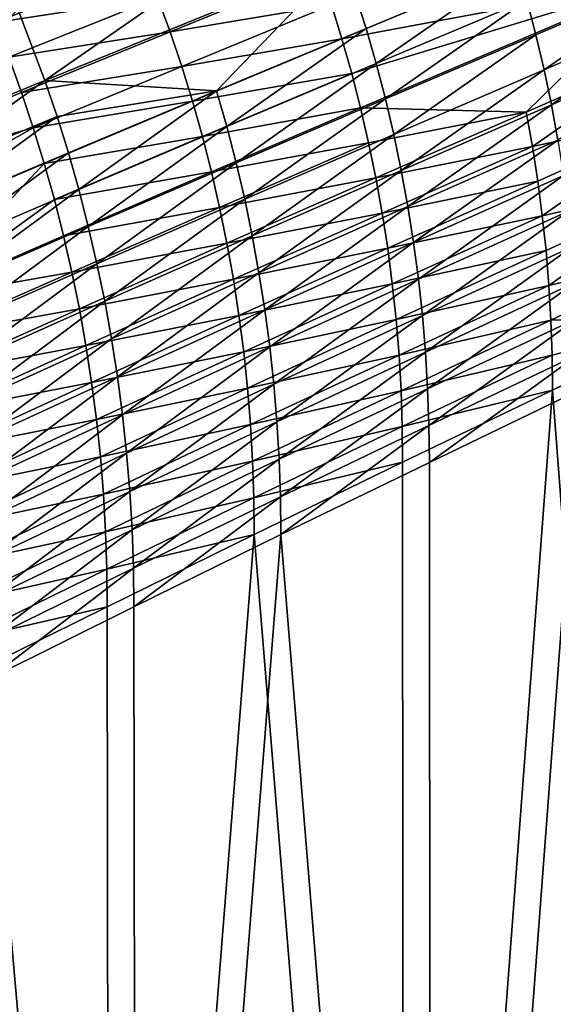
# Model space of a CAD drawing. Header units: metres. Extents: x -901 to 901, y -486 to 401.
# Tile 326 of 370: x 770 to 822, y 134 to 230. Entities that reach past the tile are written whole.
import ezdxf

# ---------------------------------------------------------------- set-up
doc = ezdxf.new("R2010")
doc.units = ezdxf.units.M

msp = doc.modelspace()

# ---------------------------------------------------------------- linework, layer by layer
at = {"layer": 'top0'}
for points in [[(770.099609, 230.691208, -139.337753), (799.373779, 242.255722, -86.291229), (772.735291, 223.744553, -139.29657)], [(772.735291, 223.744553, -139.29657), (799.373779, 242.255722, -86.291229), (801.916199, 235.599777, -86.265938)], [(801.770874, 227.7854, -84.665627), (831.28717, 240.118668, -31.937), (800.736694, 231.119965, -84.673477)], [(833.072754, 233.645325, -31.946529), (831.28717, 240.118668, -31.937), (801.770874, 227.7854, -84.665627)], [(764.961182, 236.081238, -137.806671), (767.872253, 229.391296, -137.758804), (782.445557, 235.16539, -111.196907)], [(772.735291, 223.744553, -139.29657), (801.916199, 235.599777, -86.265938), (789.518555, 222.735565, -112.718086)], [(801.916199, 235.599777, -86.265938), (804.131287, 228.820435, -86.243469), (789.518555, 222.735565, -112.718086)], [(801.916199, 235.599777, -86.265938), (818.869507, 234.921814, -59.835266), (804.131287, 228.820435, -86.243469)], [(782.445557, 235.16539, -111.196907), (767.872253, 229.391296, -137.758804), (783.749084, 231.842499, -111.179688)], [(818.869507, 234.921814, -59.835266), (805.114441, 225.38942, -86.233383), (804.131287, 228.820435, -86.243469)], [(805.114441, 225.38942, -86.233383), (818.869507, 234.921814, -59.835266), (819.836975, 231.56395, -59.829773)], [(784.969177, 228.489151, -111.164238), (799.6203, 234.42894, -84.682884), (783.749084, 231.842499, -111.179688)], [(800.736694, 231.119965, -84.673477), (799.6203, 234.42894, -84.682884), (784.969177, 228.489151, -111.164238)], [(802.722595, 224.42717, -84.65934), (833.072754, 233.645325, -31.946529), (801.770874, 227.7854, -84.665627)], [(833.072754, 233.645325, -31.946529), (802.722595, 224.42717, -84.65934), (803.591675, 221.04715, -84.654648)], [(819.766602, 220.628525, -58.265179), (833.072754, 233.645325, -31.946529), (803.591675, 221.04715, -84.654648)], [(834.535034, 227.113144, -31.961788), (833.072754, 233.645325, -31.946529), (819.766602, 220.628525, -58.265179)], [(820.722229, 228.182373, -59.824711), (819.836975, 231.56395, -59.829773), (835.532043, 234.529343, -33.50359)], [(820.722229, 228.182373, -59.824711), (835.532043, 234.529343, -33.50359), (821.524658, 224.779053, -59.820103)], [(835.532043, 234.529343, -33.50359), (836.321472, 231.207458, -33.506363), (821.524658, 224.779053, -59.820103)], [(767.872253, 229.391296, -137.758804), (769.200928, 225.995132, -137.737762), (783.749084, 231.842499, -111.179688)], [(783.749084, 231.842499, -111.179688), (769.200928, 225.995132, -137.737762), (784.969177, 228.489151, -111.164238)], [(786.105652, 225.107239, -111.150581), (800.736694, 231.119965, -84.673477), (784.969177, 228.489151, -111.164238)], [(801.770874, 227.7854, -84.665627), (800.736694, 231.119965, -84.673477), (786.105652, 225.107239, -111.150581)], [(806.013916, 221.933502, -86.224091), (805.114441, 225.38942, -86.233383), (819.836975, 231.56395, -59.829773)], [(806.013916, 221.933502, -86.224091), (819.836975, 231.56395, -59.829773), (820.722229, 228.182373, -59.824711)], [(821.524658, 224.779053, -59.820103), (836.321472, 231.207458, -33.506363), (822.243896, 221.356018, -59.81596)], [(836.321472, 231.207458, -33.506363), (837.029053, 227.867264, -33.509735), (822.243896, 221.356018, -59.81596)], [(758.326721, 217.844635, -165.914139), (770.099609, 230.691208, -139.337753), (772.735291, 223.744553, -139.29657)], [(789.518555, 222.735565, -112.718086), (804.131287, 228.820435, -86.243469), (790.518677, 219.229263, -112.704483)], [(804.131287, 228.820435, -86.243469), (805.114441, 225.38942, -86.233383), (790.518677, 219.229263, -112.704483)], [(769.200928, 225.995132, -137.737762), (770.444397, 222.56752, -137.718704), (784.969177, 228.489151, -111.164238)], [(784.969177, 228.489151, -111.164238), (770.444397, 222.56752, -137.718704), (786.105652, 225.107239, -111.150581)], [(806.829224, 218.454697, -86.215637), (806.013916, 221.933502, -86.224091), (820.722229, 228.182373, -59.824711)], [(820.722229, 228.182373, -59.824711), (821.524658, 224.779053, -59.820103), (806.829224, 218.454697, -86.215637)], [(822.243896, 221.356018, -59.81596), (837.029053, 227.867264, -33.509735), (822.879456, 217.915268, -59.812305)], [(787.158264, 221.69873, -111.138756), (801.770874, 227.7854, -84.665627), (786.105652, 225.107239, -111.150581)], [(802.722595, 224.42717, -84.65934), (801.770874, 227.7854, -84.665627), (787.158264, 221.69873, -111.138756)], [(820.376953, 217.271744, -58.268131), (834.535034, 227.113144, -31.961788), (819.766602, 220.628525, -58.265179)], [(835.667725, 220.543488, -31.982882), (834.535034, 227.113144, -31.961788), (820.376953, 217.271744, -58.268131)], [(769.200928, 225.995132, -137.737762), (741.768799, 210.774963, -191.039703), (770.444397, 222.56752, -137.718704)], [(770.444397, 222.56752, -137.718704), (771.6026, 219.110428, -137.701675), (786.105652, 225.107239, -111.150581)], [(786.105652, 225.107239, -111.150581), (771.6026, 219.110428, -137.701675), (787.158264, 221.69873, -111.138756)], [(805.114441, 225.38942, -86.233383), (791.433594, 215.697006, -112.691978), (790.518677, 219.229263, -112.704483)], [(791.433594, 215.697006, -112.691978), (805.114441, 225.38942, -86.233383), (806.013916, 221.933502, -86.224091)], [(788.126892, 218.265549, -111.128807), (802.722595, 224.42717, -84.65934), (787.158264, 221.69873, -111.138756)], [(803.591675, 221.04715, -84.654648), (802.722595, 224.42717, -84.65934), (788.126892, 218.265549, -111.128807)], [(806.829224, 218.454697, -86.215637), (821.524658, 224.779053, -59.820103), (807.559875, 214.955017, -86.208054)], [(807.559875, 214.955017, -86.208054), (821.524658, 224.779053, -59.820103), (822.243896, 221.356018, -59.81596)], [(772.735291, 223.744553, -139.29657), (759.540771, 214.243256, -165.892685), (758.326721, 217.844635, -165.914139)], [(773.925903, 220.220749, -139.277756), (759.540771, 214.243256, -165.892685), (772.735291, 223.744553, -139.29657)], [(789.518555, 222.735565, -112.718086), (773.925903, 220.220749, -139.277756), (772.735291, 223.744553, -139.29657)], [(741.768799, 210.774963, -191.039703), (771.6026, 219.110428, -137.701675), (770.444397, 222.56752, -137.718704)], [(775.030762, 216.666016, -139.260193), (773.925903, 220.220749, -139.277756), (789.518555, 222.735565, -112.718086)], [(776.049255, 213.082367, -139.243942), (775.030762, 216.666016, -139.260193), (789.518555, 222.735565, -112.718086)], [(789.518555, 222.735565, -112.718086), (790.518677, 219.229263, -112.704483), (776.049255, 213.082367, -139.243942)], [(771.6026, 219.110428, -137.701675), (772.675232, 215.625793, -137.686722), (787.158264, 221.69873, -111.138756)], [(787.158264, 221.69873, -111.138756), (772.675232, 215.625793, -137.686722), (788.126892, 218.265549, -111.128807)], [(792.262756, 212.140854, -112.680626), (791.433594, 215.697006, -112.691978), (806.013916, 221.933502, -86.224091)], [(792.262756, 212.140854, -112.680626), (806.013916, 221.933502, -86.224091), (806.829224, 218.454697, -86.215637)], [(807.559875, 214.955017, -86.208054), (822.243896, 221.356018, -59.81596), (808.205383, 211.436508, -86.20137)], [(822.243896, 221.356018, -59.81596), (822.879456, 217.915268, -59.812305), (808.205383, 211.436508, -86.20137)], [(759.540771, 214.243256, -165.892685), (773.925903, 220.220749, -139.277756), (760.667297, 210.610046, -165.872681)], [(773.925903, 220.220749, -139.277756), (775.030762, 216.666016, -139.260193), (760.667297, 210.610046, -165.872681)], [(789.011353, 214.809601, -111.12075), (803.591675, 221.04715, -84.654648), (788.126892, 218.265549, -111.128807)], [(804.377991, 217.647247, -84.651581), (803.591675, 221.04715, -84.654648), (789.011353, 214.809601, -111.12075)], [(819.766602, 220.628525, -58.265179), (803.591675, 221.04715, -84.654648), (804.377991, 217.647247, -84.651581)], [(805.08136, 214.22937, -84.650146), (819.766602, 220.628525, -58.265179), (804.377991, 217.647247, -84.651581)], [(820.376953, 217.271744, -58.268131), (819.766602, 220.628525, -58.265179), (805.08136, 214.22937, -84.650146)], [(820.905396, 213.901718, -58.272404), (835.667725, 220.543488, -31.982882), (820.376953, 217.271744, -58.268131)], [(835.667725, 220.543488, -31.982882), (820.905396, 213.901718, -58.272404), (821.351624, 210.520218, -58.278027)], [(836.469299, 213.950562, -32.009983), (835.667725, 220.543488, -31.982882), (821.351624, 210.520218, -58.278027)], [(790.518677, 219.229263, -112.704483), (776.980896, 209.471848, -139.229019), (776.049255, 213.082367, -139.243942)], [(790.518677, 219.229263, -112.704483), (791.433594, 215.697006, -112.691978), (776.980896, 209.471848, -139.229019)], [(741.768799, 210.774963, -191.039703), (744.092896, 203.517609, -191.000778), (771.6026, 219.110428, -137.701675)], [(744.092896, 203.517609, -191.000778), (772.675232, 215.625793, -137.686722), (771.6026, 219.110428, -137.701675)], [(772.675232, 215.625793, -137.686722), (773.662231, 212.115616, -137.673874), (788.126892, 218.265549, -111.128807)], [(788.126892, 218.265549, -111.128807), (773.662231, 212.115616, -137.673874), (789.011353, 214.809601, -111.12075)], [(793.005737, 208.562836, -112.670464), (792.262756, 212.140854, -112.680626), (806.829224, 218.454697, -86.215637)], [(793.005737, 208.562836, -112.670464), (806.829224, 218.454697, -86.215637), (807.559875, 214.955017, -86.208054)], [(789.811523, 211.332855, -111.114632), (804.377991, 217.647247, -84.651581), (789.011353, 214.809601, -111.12075)], [(805.08136, 214.22937, -84.650146), (804.377991, 217.647247, -84.651581), (789.811523, 211.332855, -111.114632)], [(805.701538, 210.79538, -84.650391), (820.376953, 217.271744, -58.268131), (805.08136, 214.22937, -84.650146)], [(820.905396, 213.901718, -58.272404), (820.376953, 217.271744, -58.268131), (805.701538, 210.79538, -84.650391)], [(808.205383, 211.436508, -86.20137), (822.879456, 217.915268, -59.812305), (808.765503, 207.901215, -86.19561)], [(822.879456, 217.915268, -59.812305), (823.430969, 214.458847, -59.809155), (808.765503, 207.901215, -86.19561)], [(760.667297, 210.610046, -165.872681), (775.030762, 216.666016, -139.260193), (761.705688, 206.947098, -165.854172)], [(761.705688, 206.947098, -165.854172), (775.030762, 216.666016, -139.260193), (776.049255, 213.082367, -139.243942)], [(760.248962, 202.363251, -164.28212), (772.675232, 215.625793, -137.686722), (744.092896, 203.517609, -191.000778)], [(773.662231, 212.115616, -137.673874), (772.675232, 215.625793, -137.686722), (760.248962, 202.363251, -164.28212)], [(791.433594, 215.697006, -112.691978), (777.825134, 205.836563, -139.215515), (776.980896, 209.471848, -139.229019)], [(777.825134, 205.836563, -139.215515), (791.433594, 215.697006, -112.691978), (792.262756, 212.140854, -112.680626)], [(773.662231, 212.115616, -137.673874), (774.563416, 208.581863, -137.663177), (789.011353, 214.809601, -111.12075)], [(789.011353, 214.809601, -111.12075), (774.563416, 208.581863, -137.663177), (789.811523, 211.332855, -111.114632)], [(793.005737, 208.562836, -112.670464), (807.559875, 214.955017, -86.208054), (793.66217, 204.965027, -112.661537)], [(807.559875, 214.955017, -86.208054), (808.205383, 211.436508, -86.20137), (793.66217, 204.965027, -112.661537)], [(808.765503, 207.901215, -86.19561), (823.430969, 214.458847, -59.809155), (809.239868, 204.351196, -86.190819)], [(823.430969, 214.458847, -59.809155), (823.898071, 210.9888, -59.806522), (809.239868, 204.351196, -86.190819)], [(790.527161, 207.837204, -111.110481), (805.08136, 214.22937, -84.650146), (789.811523, 211.332855, -111.114632)], [(805.701538, 210.79538, -84.650391), (805.08136, 214.22937, -84.650146), (790.527161, 207.837204, -111.110481)], [(806.238403, 207.346954, -84.652344), (820.905396, 213.901718, -58.272404), (805.701538, 210.79538, -84.650391)], [(821.351624, 210.520218, -58.278027), (820.905396, 213.901718, -58.272404), (806.238403, 207.346954, -84.652344)], [(836.469299, 213.950562, -32.009983), (821.351624, 210.520218, -58.278027), (821.715637, 207.129059, -58.28503)], [(821.997131, 203.730118, -58.293438), (836.469299, 213.950562, -32.009983), (821.715637, 207.129059, -58.28503)], [(836.942139, 207.342529, -32.04332), (836.469299, 213.950562, -32.009983), (821.997131, 203.730118, -58.293438)], [(762.655396, 203.256516, -165.837204), (761.705688, 206.947098, -165.854172), (776.049255, 213.082367, -139.243942)], [(776.049255, 213.082367, -139.243942), (776.980896, 209.471848, -139.229019), (762.655396, 203.256516, -165.837204)], [(760.248962, 202.363251, -164.28212), (774.563416, 208.581863, -137.663177), (773.662231, 212.115616, -137.673874)], [(778.581482, 202.178574, -139.203461), (777.825134, 205.836563, -139.215515), (792.262756, 212.140854, -112.680626)], [(778.581482, 202.178574, -139.203461), (792.262756, 212.140854, -112.680626), (793.005737, 208.562836, -112.670464)], [(774.563416, 208.581863, -137.663177), (775.378662, 205.026474, -137.654663), (789.811523, 211.332855, -111.114632)], [(789.811523, 211.332855, -111.114632), (775.378662, 205.026474, -137.654663), (790.527161, 207.837204, -111.110481)], [(791.158203, 204.324539, -111.108337), (805.701538, 210.79538, -84.650391), (790.527161, 207.837204, -111.110481)], [(806.238403, 207.346954, -84.652344), (805.701538, 210.79538, -84.650391), (791.158203, 204.324539, -111.108337)], [(793.66217, 204.965027, -112.661537), (808.205383, 211.436508, -86.20137), (794.231567, 201.349487, -112.653877)], [(808.205383, 211.436508, -86.20137), (808.765503, 207.901215, -86.19561), (794.231567, 201.349487, -112.653877)], [(806.691833, 203.885788, -84.656059), (821.351624, 210.520218, -58.278027), (806.238403, 207.346954, -84.652344)], [(821.715637, 207.129059, -58.28503), (821.351624, 210.520218, -58.278027), (806.691833, 203.885788, -84.656059)], [(809.239868, 204.351196, -86.190819), (823.898071, 210.9888, -59.806522), (809.628235, 200.788498, -86.187019)], [(823.898071, 210.9888, -59.806522), (824.28064, 207.507156, -59.804432), (809.628235, 200.788498, -86.187019)], [(776.980896, 209.471848, -139.229019), (763.51593, 199.540405, -165.821869), (762.655396, 203.256516, -165.837204)], [(776.980896, 209.471848, -139.229019), (777.825134, 205.836563, -139.215515), (763.51593, 199.540405, -165.821869)], [(775.378662, 205.026474, -137.654663), (774.563416, 208.581863, -137.663177), (760.248962, 202.363251, -164.28212)], [(775.378662, 205.026474, -137.654663), (776.107666, 201.451447, -137.648407), (790.527161, 207.837204, -111.110481)], [(790.527161, 207.837204, -111.110481), (776.107666, 201.451447, -137.648407), (791.158203, 204.324539, -111.108337)], [(779.249634, 198.499969, -139.192886), (778.581482, 202.178574, -139.203461), (793.005737, 208.562836, -112.670464)], [(793.005737, 208.562836, -112.670464), (793.66217, 204.965027, -112.661537), (779.249634, 198.499969, -139.192886)], [(794.231567, 201.349487, -112.653877), (808.765503, 207.901215, -86.19561), (794.713745, 197.718292, -112.647545)], [(808.765503, 207.901215, -86.19561), (809.239868, 204.351196, -86.190819), (794.713745, 197.718292, -112.647545)], [(791.704407, 200.796494, -111.108253), (806.238403, 207.346954, -84.652344), (791.158203, 204.324539, -111.108337)], [(806.691833, 203.885788, -84.656059), (806.238403, 207.346954, -84.652344), (791.704407, 200.796494, -111.108253)], [(807.061707, 200.413559, -84.661568), (821.715637, 207.129059, -58.28503), (806.691833, 203.885788, -84.656059)], [(821.997131, 203.730118, -58.293438), (821.715637, 207.129059, -58.28503), (807.061707, 200.413559, -84.661568)], [(809.628235, 200.788498, -86.187019), (824.28064, 207.507156, -59.804432), (809.930359, 197.215195, -86.18425)], [(824.28064, 207.507156, -59.804432), (824.578308, 204.015976, -59.802895), (809.930359, 197.215195, -86.18425)], [(822.196045, 200.325577, -58.303238), (836.942139, 207.342529, -32.04332), (821.997131, 203.730118, -58.293438)], [(837.088806, 200.727341, -32.083122), (836.942139, 207.342529, -32.04332), (822.196045, 200.325577, -58.303238)], [(777.825134, 205.836563, -139.215515), (764.286865, 195.800888, -165.808182), (763.51593, 199.540405, -165.821869)], [(764.286865, 195.800888, -165.808182), (777.825134, 205.836563, -139.215515), (778.581482, 202.178574, -139.203461)], [(761.080383, 198.727478, -164.272079), (775.378662, 205.026474, -137.654663), (760.248962, 202.363251, -164.28212)], [(776.107666, 201.451447, -137.648407), (775.378662, 205.026474, -137.654663), (761.080383, 198.727478, -164.272079)], [(793.66217, 204.965027, -112.661537), (779.829163, 194.802856, -139.183868), (779.249634, 198.499969, -139.192886)], [(793.66217, 204.965027, -112.661537), (794.231567, 201.349487, -112.653877), (779.829163, 194.802856, -139.183868)], [(776.107666, 201.451447, -137.648407), (776.750427, 197.858658, -137.644424), (791.158203, 204.324539, -111.108337)], [(791.158203, 204.324539, -111.108337), (776.750427, 197.858658, -137.644424), (791.704407, 200.796494, -111.108253)], [(792.16571, 197.254639, -111.110298), (806.691833, 203.885788, -84.656059), (791.704407, 200.796494, -111.108253)], [(807.061707, 200.413559, -84.661568), (806.691833, 203.885788, -84.656059), (792.16571, 197.254639, -111.110298)], [(794.713745, 197.718292, -112.647545), (809.239868, 204.351196, -86.190819), (795.108398, 194.073532, -112.642563)], [(809.239868, 204.351196, -86.190819), (809.628235, 200.788498, -86.187019), (795.108398, 194.073532, -112.642563)], [(809.930359, 197.215195, -86.18425), (824.578308, 204.015976, -59.802895), (810.146118, 193.633362, -86.182533)], [(824.578308, 204.015976, -59.802895), (824.790955, 200.517319, -59.801929), (810.146118, 193.633362, -86.182533)], [(807.347839, 196.932144, -84.668907), (821.997131, 203.730118, -58.293438), (807.061707, 200.413559, -84.661568)], [(822.196045, 200.325577, -58.303238), (821.997131, 203.730118, -58.293438), (807.347839, 196.932144, -84.668907)], [(764.967712, 192.040115, -165.796219), (764.286865, 195.800888, -165.808182), (778.581482, 202.178574, -139.203461)], [(764.967712, 192.040115, -165.796219), (778.581482, 202.178574, -139.203461), (779.249634, 198.499969, -139.192886)], [(761.823914, 195.071442, -164.264481), (776.107666, 201.451447, -137.648407), (761.080383, 198.727478, -164.272079)], [(776.750427, 197.858658, -137.644424), (776.107666, 201.451447, -137.648407), (761.823914, 195.071442, -164.264481)], [(794.231567, 201.349487, -112.653877), (780.319763, 191.089371, -139.176453), (779.829163, 194.802856, -139.183868)], [(794.231567, 201.349487, -112.653877), (794.713745, 197.718292, -112.647545), (780.319763, 191.089371, -139.176453)], [(776.750427, 197.858658, -137.644424), (777.306763, 194.249695, -137.642792), (791.704407, 200.796494, -111.108253)], [(791.704407, 200.796494, -111.108253), (777.306763, 194.249695, -137.642792), (792.16571, 197.254639, -111.110298)], [(792.541992, 193.700577, -111.11451), (807.061707, 200.413559, -84.661568), (792.16571, 197.254639, -111.110298)], [(807.347839, 196.932144, -84.668907), (807.061707, 200.413559, -84.661568), (792.541992, 193.700577, -111.11451)], [(795.108398, 194.073532, -112.642563), (809.628235, 200.788498, -86.187019), (795.415283, 190.417313, -112.638985)], [(809.628235, 200.788498, -86.187019), (809.930359, 197.215195, -86.18425), (795.415283, 190.417313, -112.638985)], [(807.549988, 193.444214, -84.67807), (822.196045, 200.325577, -58.303238), (807.347839, 196.932144, -84.668907)], [(822.312256, 196.91774, -58.314411), (822.196045, 200.325577, -58.303238), (807.549988, 193.444214, -84.67807)], [(824.790955, 200.517319, -59.801929), (810.27533, 190.045074, -86.181908), (810.146118, 193.633362, -86.182533)], [(824.790955, 200.517319, -59.801929), (824.918457, 197.013245, -59.801559), (810.27533, 190.045074, -86.181908)], [(822.312256, 196.91774, -58.314411), (837.088806, 200.727341, -32.083122), (822.196045, 200.325577, -58.303238)], [(837.088806, 200.727341, -32.083122), (822.312256, 196.91774, -58.314411), (822.345215, 193.507736, -58.332531)], [(837.088196, 200.543762, -32.084431), (837.088806, 200.727341, -32.083122), (822.345215, 193.507736, -58.332531)], [(837.088196, 200.543762, -32.084431), (822.345215, 193.507736, -58.332531), (837.088196, 0.734328, -32.084431)], [(765.558228, 188.260208, -165.786041), (764.967712, 192.040115, -165.796219), (779.249634, 198.499969, -139.192886)], [(779.249634, 198.499969, -139.192886), (779.829163, 194.802856, -139.183868), (765.558228, 188.260208, -165.786041)], [(762.47937, 191.397064, -164.259369), (776.750427, 197.858658, -137.644424), (761.823914, 195.071442, -164.264481)], [(777.306763, 194.249695, -137.642792), (776.750427, 197.858658, -137.644424), (762.47937, 191.397064, -164.259369)], [(777.306763, 194.249695, -137.642792), (777.776611, 190.626114, -137.64357), (792.16571, 197.254639, -111.110298)], [(792.16571, 197.254639, -111.110298), (777.776611, 190.626114, -137.64357), (792.541992, 193.700577, -111.11451)], [(794.713745, 197.718292, -112.647545), (780.721252, 187.361618, -139.17067), (780.319763, 191.089371, -139.176453)], [(794.713745, 197.718292, -112.647545), (795.108398, 194.073532, -112.642563), (780.721252, 187.361618, -139.17067)], [(795.415283, 190.417313, -112.638985), (809.930359, 197.215195, -86.18425), (795.634399, 186.751724, -112.636848)], [(809.930359, 197.215195, -86.18425), (810.146118, 193.633362, -86.182533), (795.634399, 186.751724, -112.636848)], [(792.83313, 190.136215, -111.120956), (807.347839, 196.932144, -84.668907), (792.541992, 193.700577, -111.11451)], [(807.549988, 193.444214, -84.67807), (807.347839, 196.932144, -84.668907), (792.83313, 190.136215, -111.120956)], [(807.667969, 189.952576, -84.689034), (822.312256, 196.91774, -58.314411), (807.549988, 193.444214, -84.67807)], [(822.345215, 193.507736, -58.332531), (822.312256, 196.91774, -58.314411), (807.667969, 189.952576, -84.689034)], [(824.918457, 197.013245, -59.801559), (810.318054, 186.452408, -86.182411), (810.27533, 190.045074, -86.181908)], [(824.960754, 193.505814, -59.801792), (810.318054, 186.452408, -86.182411), (824.918457, 197.013245, -59.801559)], [(763.046631, 187.705933, -164.256805), (777.306763, 194.249695, -137.642792), (762.47937, 191.397064, -164.259369)], [(777.776611, 190.626114, -137.64357), (777.306763, 194.249695, -137.642792), (763.046631, 187.705933, -164.256805)], [(779.829163, 194.802856, -139.183868), (766.058105, 184.463348, -165.777679), (765.558228, 188.260208, -165.786041)], [(779.829163, 194.802856, -139.183868), (780.319763, 191.089371, -139.176453), (766.058105, 184.463348, -165.777679)], [(777.776611, 190.626114, -137.64357), (778.159851, 186.989471, -137.646851), (792.541992, 193.700577, -111.11451)], [(792.541992, 193.700577, -111.11451), (778.159851, 186.989471, -137.646851), (792.83313, 190.136215, -111.120956)], [(795.108398, 194.073532, -112.642563), (781.033447, 183.621719, -139.166595), (780.721252, 187.361618, -139.17067)], [(795.108398, 194.073532, -112.642563), (795.415283, 190.417313, -112.638985), (781.033447, 183.621719, -139.166595)], [(793.038818, 186.56459, -111.129601), (807.549988, 193.444214, -84.67807), (792.83313, 190.136215, -111.120956)], [(807.667969, 189.952576, -84.689034), (807.549988, 193.444214, -84.67807), (793.038818, 186.56459, -111.129601)], [(795.634399, 186.751724, -112.636848), (810.146118, 193.633362, -86.182533), (795.765503, 183.078873, -112.636192)], [(810.146118, 193.633362, -86.182533), (810.27533, 190.045074, -86.181908), (795.765503, 183.078873, -112.636192)], [(807.701416, 186.457703, -84.714851), (822.345215, 193.507736, -58.332531), (807.667969, 189.952576, -84.689034)], [(822.345215, 193.507736, -58.332531), (807.701416, 186.457703, -84.714851), (807.810669, 0.734328, -84.516914)], [(822.345215, 193.507736, -58.332531), (807.810669, 0.734328, -84.516914), (837.088196, 0.734328, -32.084431)], [(810.439636, 0.734328, -85.962082), (810.318054, 186.452408, -86.182411), (824.960754, 193.505814, -59.801792)], [(839.700134, 0.734328, -33.560173), (810.439636, 0.734328, -85.962082), (824.960754, 193.505814, -59.801792)], [(763.525696, 183.999588, -164.256897), (777.776611, 190.626114, -137.64357), (763.046631, 187.705933, -164.256805)], [(778.159851, 186.989471, -137.646851), (777.776611, 190.626114, -137.64357), (763.525696, 183.999588, -164.256897)], [(780.319763, 191.089371, -139.176453), (766.467102, 180.651703, -165.77121), (766.058105, 184.463348, -165.777679)], [(780.319763, 191.089371, -139.176453), (780.721252, 187.361618, -139.17067), (766.467102, 180.651703, -165.77121)], [(795.415283, 190.417313, -112.638985), (781.256165, 179.871826, -139.164246), (781.033447, 183.621719, -139.166595)], [(795.634399, 186.751724, -112.636848), (781.256165, 179.871826, -139.164246), (795.415283, 190.417313, -112.638985)], [(778.159851, 186.989471, -137.646851), (778.456421, 183.34169, -137.652679), (792.83313, 190.136215, -111.120956)], [(792.83313, 190.136215, -111.120956), (778.456421, 183.34169, -137.652679), (793.038818, 186.56459, -111.129601)], [(793.158752, 182.988953, -111.140434), (807.667969, 189.952576, -84.689034), (793.038818, 186.56459, -111.129601)], [(807.701416, 186.457703, -84.714851), (807.667969, 189.952576, -84.689034), (793.158752, 182.988953, -111.140434)], [(810.27533, 190.045074, -86.181908), (795.808594, 179.400864, -112.63707), (795.765503, 183.078873, -112.636192)], [(810.27533, 190.045074, -86.181908), (810.318054, 186.452408, -86.182411), (795.808594, 179.400864, -112.63707)], [(763.916504, 180.279602, -164.259705), (778.159851, 186.989471, -137.646851), (763.525696, 183.999588, -164.256897)], [(778.456421, 183.34169, -137.652679), (778.159851, 186.989471, -137.646851), (763.916504, 180.279602, -164.259705)], [(780.721252, 187.361618, -139.17067), (766.785034, 176.827423, -165.766693), (766.467102, 180.651703, -165.77121)], [(780.721252, 187.361618, -139.17067), (781.033447, 183.621719, -139.166595), (766.785034, 176.827423, -165.766693)], [(778.456421, 183.34169, -137.652679), (778.665894, 179.686081, -137.661026), (793.038818, 186.56459, -111.129601)], [(793.038818, 186.56459, -111.129601), (778.665894, 179.686081, -137.661026), (793.158752, 182.988953, -111.140434)], [(781.256165, 179.871826, -139.164246), (795.634399, 186.751724, -112.636848), (781.389282, 176.114059, -139.163696)], [(781.389282, 176.114059, -139.163696), (795.634399, 186.751724, -112.636848), (795.765503, 183.078873, -112.636192)], [(793.190247, 179.409012, -111.172447), (807.701416, 186.457703, -84.714851), (793.158752, 182.988953, -111.140434)], [(807.701416, 186.457703, -84.714851), (793.190247, 179.409012, -111.172447), (807.810669, 0.734328, -84.516914)], [(795.808594, 179.400864, -112.63707), (810.318054, 186.452408, -86.182411), (810.439636, 0.734328, -85.962082)], [(781.033447, 183.621719, -139.166595), (767.011719, 172.992706, -165.764145), (766.785034, 176.827423, -165.766693)], [(781.033447, 183.621719, -139.166595), (781.256165, 179.871826, -139.164246), (767.011719, 172.992706, -165.764145)], [(764.218872, 176.547928, -164.265274), (778.456421, 183.34169, -137.652679), (763.916504, 180.279602, -164.259705)], [(778.665894, 179.686081, -137.661026), (778.456421, 183.34169, -137.652679), (764.218872, 176.547928, -164.265274)], [(778.665894, 179.686081, -137.661026), (778.788025, 176.026215, -137.671875), (793.158752, 182.988953, -111.140434)], [(793.158752, 182.988953, -111.140434), (778.788025, 176.026215, -137.671875), (793.190247, 179.409012, -111.172447)], [(795.765503, 183.078873, -112.636192), (781.432861, 172.350586, -139.164978), (781.389282, 176.114059, -139.163696)], [(795.765503, 183.078873, -112.636192), (795.808594, 179.400864, -112.63707), (781.432861, 172.350586, -139.164978)], [(781.256165, 179.871826, -139.164246), (767.147217, 169.149719, -165.763672), (767.011719, 172.992706, -165.764145)], [(767.147217, 169.149719, -165.763672), (781.256165, 179.871826, -139.164246), (781.389282, 176.114059, -139.163696)], [(764.432434, 172.808029, -164.27359), (778.665894, 179.686081, -137.661026), (764.218872, 176.547928, -164.265274)], [(778.788025, 176.026215, -137.671875), (778.665894, 179.686081, -137.661026), (764.432434, 172.808029, -164.27359)], [(778.788025, 176.026215, -137.671875), (778.8125, 172.361237, -137.703751), (793.190247, 179.409012, -111.172447)], [(793.190247, 179.409012, -111.172447), (778.8125, 172.361237, -137.703751), (779.059814, 0.734328, -137.244614)], [(807.810669, 0.734328, -84.516914), (793.190247, 179.409012, -111.172447), (779.059814, 0.734328, -137.244614)], [(781.70575, 0.734328, -138.658524), (781.432861, 172.350586, -139.164978), (795.808594, 179.400864, -112.63707)], [(781.70575, 0.734328, -138.658524), (795.808594, 179.400864, -112.63707), (810.439636, 0.734328, -85.962082)], [(764.556885, 169.063736, -164.284653), (778.788025, 176.026215, -137.671875), (764.432434, 172.808029, -164.27359)], [(778.8125, 172.361237, -137.703751), (778.788025, 176.026215, -137.671875), (764.556885, 169.063736, -164.284653)], [(781.389282, 176.114059, -139.163696), (767.191406, 165.300659, -165.765289), (767.147217, 169.149719, -165.763672)], [(781.432861, 172.350586, -139.164978), (767.191406, 165.300659, -165.765289), (781.389282, 176.114059, -139.163696)], [(764.569397, 165.313904, -164.306503), (778.8125, 172.361237, -137.703751), (764.556885, 169.063736, -164.284653)], [(779.059814, 0.734328, -137.244614), (778.8125, 172.361237, -137.703751), (764.569397, 165.313904, -164.306503)], [(767.191406, 165.300659, -165.765289), (781.432861, 172.350586, -139.164978), (781.70575, 0.734328, -138.658524)], [(779.059814, 0.734328, -137.244614), (764.569397, 165.313904, -164.306503), (750.842468, 0.734328, -190.255051)], [(753.502869, 0.734328, -191.641541), (767.191406, 165.300659, -165.765289), (781.70575, 0.734328, -138.658524)]]:
    msp.add_3dface(points, dxfattribs=at)

doc.saveas('drawing.dxf')
